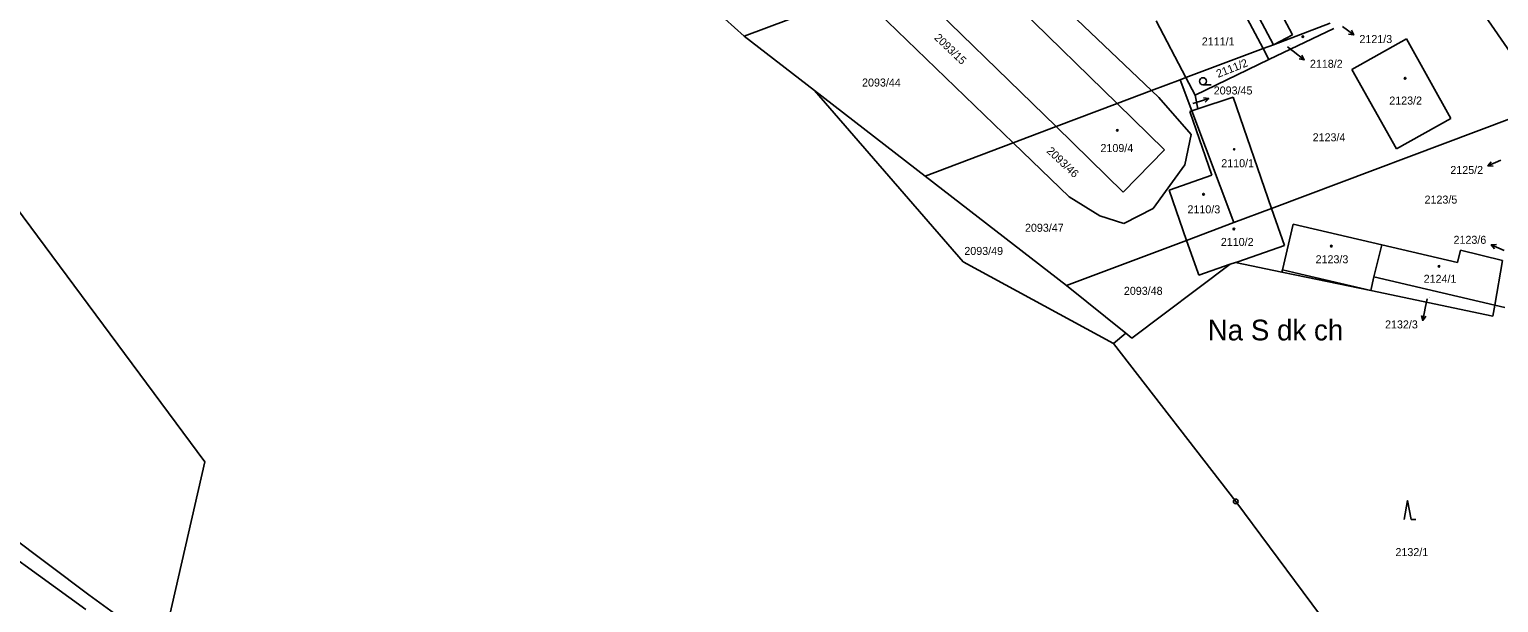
# Model space of a CAD drawing. Extents: x -736345 to -729997, y -1130177 to -1122501.
# Drawn here: x -732441 to -732129, y -1128781.9 to -1128660.3 of the extents above; entities that cross this region are included whole.
import ezdxf

# ---------------------------------------------------------------- set-up
doc = ezdxf.new("R2010")
doc.units = 0
for name, color, linetype in [('Vrstva 1', 7, 'Continuous'), ('Vrstva 15', 7, 'Continuous'), ('Vrstva 16', 7, 'Continuous'), ('Vrstva 18', 7, 'Continuous'), ('Vrstva 19', 7, 'Continuous'), ('Vrstva 25', 7, 'Continuous'), ('Vrstva 4', 7, 'Continuous')]:
    doc.layers.add(name, color=color, linetype=linetype)

msp = doc.modelspace()

# ---------------------------------------------------------------- linework, layer by layer
at = {"layer": 'Vrstva 1'}
for points in [[(-732507.19, -1128612.66), (-732403.79, -1128752.06)], [(-732311.81, -1128641.4), (-732289.23, -1128661.69)], [(-732202.73, -1128673.24), (-732235.86, -1128641.64)], [(-732123.87, -1128668.98), (-732137.82, -1128648.71)], [(-732255.64, -1128649.07), (-732223, -1128680.89)], [(-732186.45, -1128650.27), (-732179.02, -1128664.33)], [(-732289.23, -1128661.69), (-732264.98, -1128652.58)], [(-732264.98, -1128652.58), (-732232.1, -1128684.33)], [(-732210.03, -1128675.99), (-732230.65, -1128655.88)], [(-732195.43, -1128670.48), (-732201.78, -1128658.42)], [(-732164, -1128660.05), (-732177.81, -1128666.62)], [(-732164.79, -1128658.91), (-732176.84, -1128663.51)], [(-732289.23, -1128661.69), (-732274.32, -1128673.23)], [(-732179.02, -1128664.33), (-732195.43, -1128670.48)], [(-732176.84, -1128663.51), (-732179.02, -1128664.33)], [(-732179.02, -1128664.33), (-732177.81, -1128666.62)], [(-732160.18, -1128668.74), (-732148.61, -1128662.26)], [(-732148.61, -1128662.26), (-732139.15, -1128679.15)], [(-732177.81, -1128666.62), (-732193.46, -1128674.22)], [(-732195.43, -1128670.48), (-732196.63, -1128670.93)], [(-732193.46, -1128674.22), (-732195.43, -1128670.48)], [(-732150.71, -1128685.63), (-732160.18, -1128668.74)], [(-732274.32, -1128673.23), (-732242.72, -1128709.56)], [(-732250.84, -1128691.41), (-732274.32, -1128673.23)], [(-732202.73, -1128673.24), (-732210.03, -1128675.99)], [(-732196.63, -1128670.93), (-732202.73, -1128673.24)], [(-732201.22, -1128674.68), (-732202.73, -1128673.24)], [(-732196.63, -1128670.93), (-732194.15, -1128677.52)], [(-732210.03, -1128675.99), (-732223, -1128680.89)], [(-732199.99, -1128685.79), (-732210.03, -1128675.99)], [(-732194.34, -1128682.56), (-732201.22, -1128674.68)], [(-732192.89, -1128677.1), (-732194.15, -1128677.52)], [(-732193.46, -1128674.22), (-732192.89, -1128677.1)], [(-732192.89, -1128677.1), (-732185.43, -1128674.61)], [(-732177.26, -1128698.25), (-732185.43, -1128674.61)], [(-732194.15, -1128677.52), (-732194.64, -1128677.69)], [(-732194.64, -1128677.69), (-732189.92, -1128691.17)], [(-732185.23, -1128701.25), (-732194.15, -1128677.52)], [(-732177.26, -1128698.25), (-732126.06, -1128679)], [(-732139.15, -1128679.15), (-732150.71, -1128685.63)], [(-732223, -1128680.89), (-732232.1, -1128684.33)], [(-732223, -1128680.89), (-732208.76, -1128694.78)], [(-732195.68, -1128689.02), (-732194.34, -1128682.56)], [(-732232.1, -1128684.33), (-732250.84, -1128691.41)], [(-732232.1, -1128684.33), (-732220.26, -1128695.77)], [(-732208.76, -1128694.78), (-732199.99, -1128685.79)], [(-732202.36, -1128698.25), (-732195.68, -1128689.02)], [(-732250.84, -1128691.41), (-732220.8, -1128714.63)], [(-732189.92, -1128691.17), (-732199.03, -1128694.36)], [(-732220.26, -1128695.77), (-732213.72, -1128699.86)], [(-732199.03, -1128694.36), (-732195.29, -1128705.04)], [(-732208.64, -1128701.48), (-732202.36, -1128698.25)], [(-732185.23, -1128701.25), (-732177.26, -1128698.25)], [(-732174.53, -1128706.14), (-732177.26, -1128698.25)], [(-732213.72, -1128699.86), (-732208.64, -1128701.48)], [(-732195.29, -1128705.04), (-732185.23, -1128701.25)], [(-732172.66, -1128701.59), (-732174.94, -1128711.27)], [(-732153.82, -1128705.95), (-732172.66, -1128701.59)], [(-732220.8, -1128714.63), (-732195.29, -1128705.04)], [(-732195.29, -1128705.04), (-732192.92, -1128711.82)], [(-732184.43, -1128709.56), (-732174.53, -1128706.14)], [(-732153.82, -1128705.95), (-732155.51, -1128712.75)], [(-732137.73, -1128709.73), (-732153.82, -1128705.95)], [(-732137.12, -1128707.12), (-732137.73, -1128709.73)], [(-732128.23, -1128709.33), (-732137.12, -1128707.12)], [(-732242.72, -1128709.56), (-732210.83, -1128726.94)], [(-732186.03, -1128710.11), (-732206.9, -1128725.82)], [(-732192.71, -1128712.42), (-732186.03, -1128710.11)], [(-732186.03, -1128710.11), (-732184.92, -1128709.73)], [(-732184.92, -1128709.73), (-732184.43, -1128709.56)], [(-732175.06, -1128711.77), (-732184.92, -1128709.73)], [(-732175.06, -1128711.77), (-732174.94, -1128711.27)], [(-732128.23, -1128709.33), (-732129.85, -1128718.78)], [(-732192.92, -1128711.82), (-732192.71, -1128712.42)], [(-732172.31, -1128712.34), (-732175.06, -1128711.77)], [(-732156.2, -1128715.67), (-732172.31, -1128712.34)], [(-732155.51, -1128712.75), (-732156.2, -1128715.67)], [(-732155.51, -1128712.75), (-732129.85, -1128718.78)], [(-732220.8, -1128714.63), (-732208.23, -1128724.75)], [(-732156.2, -1128715.67), (-732130.25, -1128721.12)], [(-732129.85, -1128718.78), (-732130.25, -1128721.12)], [(-732129.85, -1128718.78), (-732127.7, -1128719.28)], [(-732210.83, -1128726.94), (-732208.23, -1128724.75)], [(-732210.83, -1128726.94), (-732184.86, -1128760.46)], [(-732208.23, -1128724.75), (-732206.9, -1128725.82)], [(-732403.79, -1128752.06), (-732412.82, -1128791.63)], [(-732454.17, -1128760.94), (-732428.4, -1128780.25)], [(-732184.86, -1128760.46), (-732156.26, -1128798.96)], [(-732429.09, -1128783.39), (-732455.66, -1128764.15)], [(-732428.4, -1128780.25), (-732412.82, -1128791.63)]]:
    msp.add_lwpolyline(points, dxfattribs=at)
at = {"layer": 'Vrstva 16'}
for points in [[(-732173.88, -1128663.98), (-732172.69, -1128664.89)], [(-732194, -1128676.01), (-732193.44, -1128675.83)], [(-732144.19, -1128717.48), (-732144.53, -1128719.1)]]:
    msp.add_lwpolyline(points, dxfattribs=at)
at = {"layer": 'Vrstva 25'}
for points in [[(-732162.19, -1128659.64), (-732159.791, -1128661.441)], [(-732160.291, -1128660.44), (-732159.791, -1128661.441), (-732160.891, -1128661.24)], [(-732172.69, -1128664.89), (-732170.301, -1128666.703)], [(-732170.795, -1128665.7), (-732170.301, -1128666.703), (-732171.4, -1128666.497)], [(-732191.82, -1128672), (-732190.07, -1128672)], [(-732193.44, -1128675.83), (-732190.578, -1128674.933)], [(-732191.682, -1128674.755), (-732190.578, -1128674.933), (-732191.382, -1128675.71)], [(-732128.57, -1128687.98), (-732131.291, -1128689.243)], [(-732130.173, -1128689.275), (-732131.291, -1128689.243), (-732130.594, -1128688.368)], [(-732129.901, -1128706.827), (-732130.612, -1128705.965), (-732129.495, -1128705.913)], [(-732127.87, -1128707.18), (-732130.612, -1128705.965)], [(-732144.53, -1128719.1), (-732145.153, -1128722.034)], [(-732144.457, -1128721.16), (-732145.153, -1128722.034), (-732145.434, -1128720.952)], [(-732149.1, -1128764.26), (-732148.35, -1128760.26), (-732147.6, -1128764.26), (-732146.6, -1128764.26)]]:
    msp.add_lwpolyline(points, dxfattribs=at)
for centre, radius in [((-732170.61, -1128661.78), 0.175), ((-732191.82, -1128671.25), 0.75), ((-732148.88, -1128670.63), 0.175), ((-732210.01, -1128681.68), 0.175), ((-732185.199, -1128685.72), 0.118), ((-732191.69, -1128695.26), 0.175), ((-732185.25, -1128702.64), 0.175), ((-732164.55, -1128706.26), 0.175), ((-732141.71, -1128710.55), 0.175), ((-732184.86, -1128760.46), 0.5), ((-732184.86, -1128760.46), 0.032)]:
    msp.add_circle(centre, radius, dxfattribs=at)
at = {"layer": 'Vrstva 4'}
for points in [[(-732179.87, -1128657.77), (-732176.84, -1128663.51)], [(-732172.83, -1128661.4), (-732175.86, -1128655.66)], [(-732176.84, -1128663.51), (-732172.83, -1128661.4)], [(-732174.94, -1128711.27), (-732170.14, -1128712.39)], [(-732156.2, -1128715.67), (-732170.14, -1128712.39)]]:
    msp.add_lwpolyline(points, dxfattribs=at)

# ---------------------------------------------------------------- texts
at = {"layer": 'Vrstva 15'}
msp.add_text('Na S\xa0dk\xa0ch', height=4.4, dxfattribs=at).set_placement((-732190.81, -1128726.27))
at = {"layer": 'Vrstva 16'}
for s, p in [('2121/3', (-732158.59, -1128663.15)), ('2118/2', (-732169.1, -1128668.4)), ('2093/45', (-732189.53, -1128674.07)), ('2125/2', (-732139.287, -1128690.95)), ('2123/6', (-732138.607, -1128705.77)), ('2132/3', (-732153.147, -1128723.73))]:
    msp.add_text(s, height=1.7, dxfattribs=at).set_placement(p)
at = {"layer": 'Vrstva 18'}
for s, rotation, p in [('2093/15', 316.40252, (-732249.008, -1128662.184)), ('2111/2', 21.50017, (-732188.588, -1128670.551)), ('2093/46', 316.60252, (-732225.138, -1128686.233))]:
    msp.add_text(s, height=1.7, rotation=rotation, dxfattribs=at).set_placement(p)
for s, height, p in [('2111/1', 1.7, (-732192.07, -1128663.66)), ('2093/44', 1.7, (-732264.21, -1128672.38)), ('2093/45', 0.1, (-732193.8, -1128675.81)), ('2123/4', 1.7, (-732168.52, -1128684.01)), ('2123/5', 1.7, (-732144.76, -1128697.23)), ('2093/47', 1.7, (-732229.61, -1128703.21)), ('2093/49', 1.7, (-732242.49, -1128708.13)), ('2093/48', 1.7, (-732208.61, -1128716.6)), ('2132/3', 0.1, (-732143.99, -1128717.28)), ('2132/1', 1.7, (-732150.94, -1128772.06))]:
    msp.add_text(s, height=height, dxfattribs=at).set_placement(p)
at = {"layer": 'Vrstva 19'}
for s, height, p in [('2118/2', 0.1, (-732173.68, -1128663.78)), ('2123/2', 1.7, (-732152.25, -1128676.21)), ('2109/4', 1.7, (-732213.58, -1128686.29)), ('2110/1', 1.7, (-732187.93, -1128689.51)), ('2110/3', 1.7, (-732195.11, -1128699.3)), ('2110/2', 1.7, (-732188.02, -1128706.22)), ('2123/3', 1.7, (-732167.9, -1128709.9)), ('2124/1', 1.7, (-732144.95, -1128714.05))]:
    msp.add_text(s, height=height, dxfattribs=at).set_placement(p)

doc.saveas('drawing.dxf')
